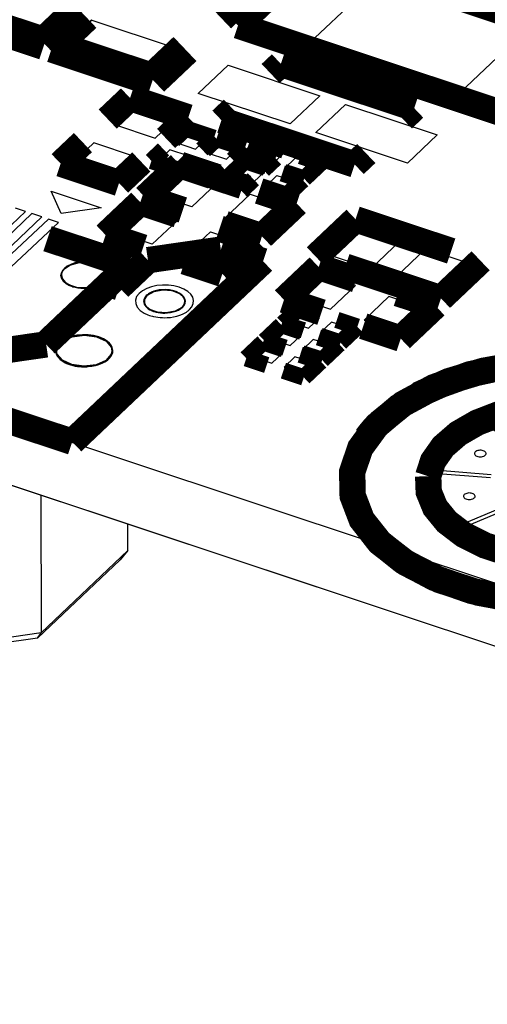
# Model space of a CAD drawing. Extents: x 0 to 1189, y 0 to 841.
# Tile 268 of 297: x 620.4 to 624.68, y 535.06 to 544.09. Entities that reach past the tile are written whole.
import ezdxf

# ---------------------------------------------------------------- set-up
doc = ezdxf.new("R2010")
doc.units = 0
doc.header["$LTSCALE"] = 65.395
doc.layers.get('0').update_dxf_attribs({"linetype": 'CONTINUOUS'})

msp = doc.modelspace()

# ---------------------------------------------------------------- linework, layer by layer
at = {"color": 7, "linetype": 'Continuous'}
for p, q in [((634.6239, 535.6352), (571.4392, 556.657)), ((634.6252, 535.0563), (571.4405, 556.0782)), ((622.5181, 544.0534), (623.154, 544.656)), ((623.6889, 544.478), (623.0531, 543.8754)), ((620.6013, 543.9468), (619.8371, 544.2011)), ((620.8284, 544.162), (620.6013, 543.9468)), ((620.8306, 543.8705), (621.0577, 544.0857)), ((621.0577, 544.0857), (621.8219, 543.8315)), ((623.0531, 543.8754), (622.5181, 544.0534)), ((624.4287, 543.4178), (625.0646, 544.0204)), ((621.5948, 543.6162), (620.8306, 543.8705)), ((621.8219, 543.8315), (621.5948, 543.6162)), ((622.033, 543.4123), (622.3055, 543.6706)), ((622.3055, 543.6706), (623.1462, 543.3909)), ((622.8737, 543.1326), (622.033, 543.4123)), ((624.9637, 543.2398), (624.4287, 543.4178)), ((623.1462, 543.3909), (622.8737, 543.1326)), ((623.1101, 543.0539), (623.3826, 543.3122)), ((623.3826, 543.3122), (624.2233, 543.0325)), ((623.9508, 542.7743), (623.1101, 543.0539)), ((624.2233, 543.0325), (623.9508, 542.7743)), ((622.5487, 542.8162), (622.6486, 542.9109)), ((622.6486, 542.9109), (622.8108, 542.857)), ((622.7109, 542.7623), (622.5487, 542.8162)), ((622.8108, 542.857), (622.7109, 542.7623)), ((622.8221, 542.7252), (622.9221, 542.8199)), ((622.9221, 542.8199), (623.0842, 542.766)), ((621.6686, 542.4752), (621.8956, 542.6904)), ((621.8956, 542.6904), (622.2013, 542.5887)), ((622.3807, 542.657), (622.4806, 542.7516)), ((622.4806, 542.7516), (622.6427, 542.6977)), ((622.6427, 542.6977), (622.5428, 542.603)), ((622.9843, 542.6713), (622.8221, 542.7252)), ((623.0842, 542.766), (622.9843, 542.6713)), ((622.5428, 542.603), (622.3807, 542.657)), ((622.6541, 542.566), (622.754, 542.6607)), ((622.754, 542.6607), (622.9162, 542.6067)), ((622.9162, 542.6067), (622.8163, 542.512)), ((620.7767, 542.3107), (620.6837, 542.5161)), ((620.6837, 542.5161), (621.1422, 542.3636)), ((622.2013, 542.5887), (621.9743, 542.3735)), ((622.8163, 542.512), (622.6541, 542.566)), ((621.9743, 542.3735), (621.6686, 542.4752)), ((622.2799, 542.2718), (622.507, 542.487)), ((622.507, 542.487), (622.8127, 542.3853)), ((621.1422, 542.3636), (620.7767, 542.3107)), ((621.3052, 542.1308), (621.5323, 542.346)), ((621.5323, 542.346), (621.838, 542.2443)), ((622.8127, 542.3853), (622.5856, 542.17)), ((621.838, 542.2443), (621.6109, 542.0291)), ((622.5856, 542.17), (622.2799, 542.2718)), ((621.9166, 541.9274), (622.1437, 542.1426)), ((622.1437, 542.1426), (622.4494, 542.0409)), ((621.6109, 542.0291), (621.3052, 542.1308)), ((622.4494, 542.0409), (622.2223, 541.8257)), ((622.2223, 541.8257), (621.9166, 541.9274)), ((621.1635, 541.6841), (621.1698, 541.6904)), ((620.9818, 541.6288), (620.9961, 541.6287)), ((621.597, 541.4287), (621.6071, 541.4238)), ((621.9456, 541.423), (621.9523, 541.429)), ((621.6119, 541.3688), (621.6234, 541.366)), ((621.8121, 541.4132), (621.8265, 541.418)), ((624.6562, 540.3897), (624.6558, 540.3897)), ((624.6562, 540.3897), (624.9699, 540.1541)), ((624.1913, 539.9303), (624.191, 539.9302)), ((624.1913, 539.9303), (624.71, 539.8889)), ((624.1976, 539.9555), (624.1978, 539.9553)), ((624.7165, 539.9139), (624.1978, 539.9553)), ((620.5889, 539.7263), (620.5916, 538.4653)), ((624.8323, 539.6188), (624.4126, 539.4417)), ((624.4395, 539.4216), (624.8593, 539.5986)), ((621.3864, 539.2185), (621.3859, 539.4611)), ((624.4122, 539.4418), (624.4126, 539.4417)), ((624.4395, 539.4216), (624.4395, 539.4213)), ((620.5916, 538.4653), (621.3864, 539.2185)), ((621.3864, 539.2185), (621.3162, 539.1348)), ((620.5585, 538.4167), (621.3162, 539.1348)), ((620.5916, 538.4653), (619.8606, 538.3596)), ((620.5585, 538.4167), (620.5916, 538.4653)), ((620.5585, 538.4167), (619.8687, 538.317))]:
    msp.add_line(p, q, dxfattribs=at)
at = {"color": 6, "linetype": 'Continuous'}
for p, q in [((599.7833, 546.6498), (623.4625, 538.7717)), ((621.1697, 541.6903), (621.1094, 541.65)), ((621.193, 541.7445), (621.1697, 541.6903)), ((621.0221, 541.6282), (620.9273, 541.6302)), ((621.1094, 541.65), (621.0221, 541.6282)), ((621.8813, 541.4479), (621.8203, 541.4147)), ((621.7397, 541.4), (621.658, 541.4063)), ((621.8203, 541.4147), (621.7397, 541.4)), ((620.9851, 540.9094), (620.8737, 540.9244)), ((621.0977, 540.9238), (620.9851, 540.9094))]:
    msp.add_line(p, q, dxfattribs=at)
at = {"color": 1, "linetype": 'Continuous'}
for p, q in [((620.5975, 543.9481), (620.8246, 544.1633)), ((621.0538, 544.087), (620.8268, 543.8718)), ((621.0577, 544.0857), (621.0538, 544.087)), ((620.8268, 543.8718), (620.8306, 543.8705)), ((621.591, 543.6175), (621.8181, 543.8327)), ((621.4381, 543.3024), (621.2564, 543.1303)), ((621.8202, 543.1753), (621.4381, 543.3024)), ((621.6385, 543.0031), (621.8202, 543.1753)), ((621.2564, 543.1303), (621.6385, 543.0031)), ((621.9355, 543.0497), (621.8391, 542.9584)), ((622.1036, 542.9938), (621.9355, 543.0497)), ((621.0748, 542.9581), (620.8931, 542.7859)), ((621.4569, 542.831), (621.0748, 542.9581)), ((621.8391, 542.9584), (622.0073, 542.9024)), ((622.0073, 542.9024), (622.1036, 542.9938)), ((622.2183, 542.9556), (622.1219, 542.8643)), ((622.3864, 542.8997), (622.2183, 542.9556)), ((621.773, 542.8957), (621.6766, 542.8044)), ((621.9411, 542.8398), (621.773, 542.8957)), ((622.1219, 542.8643), (622.29, 542.8084)), ((622.29, 542.8084), (622.3864, 542.8997)), ((620.8931, 542.7859), (621.2752, 542.6588)), ((621.2752, 542.6588), (621.4569, 542.831)), ((621.6766, 542.8044), (621.8448, 542.7484)), ((621.8448, 542.7484), (621.9411, 542.8398)), ((622.0558, 542.8016), (621.9594, 542.7103)), ((622.2239, 542.7457), (622.0558, 542.8016)), ((622.4989, 542.8623), (622.4025, 542.7709)), ((622.667, 542.8063), (622.4989, 542.8623)), ((622.5706, 542.715), (622.667, 542.8063)), ((621.9594, 542.7103), (622.1275, 542.6543)), ((622.1275, 542.6543), (622.2239, 542.7457)), ((622.3364, 542.7083), (622.24, 542.6169)), ((622.5045, 542.6523), (622.3364, 542.7083)), ((622.4025, 542.7709), (622.5706, 542.715)), ((622.24, 542.6169), (622.4081, 542.561)), ((622.4081, 542.561), (622.5045, 542.6523)), ((620.0178, 541.9206), (620.4493, 542.3295)), ((620.4493, 542.3295), (620.3576, 542.36)), ((620.508, 542.3099), (620.0766, 541.901)), ((620.1683, 541.8705), (620.5998, 542.2794)), ((620.6584, 542.2599), (620.227, 541.851)), ((620.5998, 542.2794), (620.508, 542.3099)), ((620.7502, 542.2294), (620.6584, 542.2599)), ((620.3187, 541.8205), (620.7502, 542.2294)), ((623.5049, 542.1899), (623.2324, 541.9316)), ((623.887, 542.0627), (623.5049, 542.1899)), ((623.6145, 541.8045), (623.887, 542.0627)), ((624.1162, 541.9865), (623.8437, 541.7282)), ((624.4984, 541.8593), (624.1162, 541.9865)), ((623.2324, 541.9316), (623.6145, 541.8045)), ((624.2259, 541.6011), (624.4984, 541.8593)), ((623.1673, 541.7519), (622.9402, 541.5367)), ((623.473, 541.6502), (623.1673, 541.7519)), ((623.8437, 541.7282), (624.2259, 541.6011)), ((623.2459, 541.4349), (623.473, 541.6502)), ((622.9402, 541.5367), (623.2459, 541.4349)), ((623.7787, 541.5485), (623.5516, 541.3332)), ((624.0844, 541.4468), (623.7787, 541.5485)), ((623.8573, 541.2315), (624.0844, 541.4468)), ((622.9815, 541.4066), (622.8815, 541.3119)), ((623.1436, 541.3527), (622.9815, 541.4066)), ((623.0437, 541.258), (623.1436, 541.3527)), ((623.5516, 541.3332), (623.8573, 541.2315)), ((622.8134, 541.2474), (622.7135, 541.1527)), ((622.9756, 541.1934), (622.8134, 541.2474)), ((622.8815, 541.3119), (623.0437, 541.258)), ((623.2549, 541.3157), (623.155, 541.221)), ((623.4171, 541.2617), (623.2549, 541.3157)), ((623.3172, 541.167), (623.4171, 541.2617)), ((622.7135, 541.1527), (622.8757, 541.0987)), ((622.8757, 541.0987), (622.9756, 541.1934)), ((623.0869, 541.1564), (622.9869, 541.0617)), ((623.249, 541.1024), (623.0869, 541.1564)), ((623.155, 541.221), (623.3172, 541.167)), ((622.6454, 541.0881), (622.5455, 540.9934)), ((622.8076, 541.0342), (622.6454, 541.0881)), ((622.9869, 541.0617), (623.1491, 541.0077)), ((623.1491, 541.0077), (623.249, 541.1024)), ((622.5455, 540.9934), (622.7076, 540.9395)), ((622.7076, 540.9395), (622.8076, 541.0342)), ((622.9188, 540.9971), (622.8189, 540.9024)), ((623.081, 540.9432), (622.9188, 540.9971)), ((622.8189, 540.9024), (622.9811, 540.8485)), ((622.9811, 540.8485), (623.081, 540.9432))]:
    msp.add_line(p, q, dxfattribs=at)
at = {"color": 7, "linetype": 'Continuous'}
for points, const_width in [([(623.123, 544.7245), (622.3963, 544.0358)], 0.2416), ([(625.7214, 543.86), (623.123, 544.7245)], 0.2416), ([(622.226, 544.1215), (622.5212, 544.4013)], 0.302), ([(622.5251, 544.4), (622.2299, 544.1203)], 0.302), ([(620.8777, 540.2163), (608.5812, 544.3074)], 0.2416), ([(619.7062, 544.1748), (620.6232, 543.8697)], 0.302), ([(620.9146, 544.1508), (620.6194, 543.871)], 0.302), ([(620.6232, 543.8697), (620.9184, 544.1495)], 0.302), ([(620.6958, 543.8456), (620.991, 544.1253)], 0.302), ([(620.9949, 544.1241), (620.6997, 543.8443)], 0.302), ([(622.3963, 544.0358), (624.9947, 543.1713)], 0.2416), ([(620.6997, 543.8443), (620.6958, 543.8456)], 0.302), ([(620.6997, 543.8443), (621.6167, 543.5392)], 0.302), ([(621.9081, 543.8202), (621.6129, 543.5404)], 0.302), ([(621.6167, 543.5392), (621.9119, 543.8189)], 0.302), ([(622.79, 543.684), (622.6962, 543.5951)], 0.2416), ([(624.0116, 543.2776), (622.79, 543.684)], 0.2416), ([(621.2027, 543.1772), (621.4071, 543.3709)], 0.2416), ([(621.4071, 543.3709), (621.942, 543.1929)], 0.2416), ([(622.3511, 543.268), (622.2447, 543.1672)], 0.2416), ([(623.907, 543.1785), (624.0116, 543.2776)], 0.2416), ([(621.942, 543.1929), (621.7377, 542.9992)], 0.2416), ([(622.2447, 543.1672), (623.4662, 542.7608)], 0.2416), ([(621.8056, 542.9853), (621.9169, 543.0908)], 0.151), ([(621.9169, 543.0908), (622.1767, 543.0043)], 0.151), ([(620.9756, 542.962), (620.7713, 542.7683)], 0.2416), ([(622.1767, 543.0043), (622.0655, 542.8989)], 0.151), ([(622.0884, 542.8913), (622.1997, 542.9967)], 0.151), ([(622.1997, 542.9967), (622.4595, 542.9103)], 0.151), ([(621.6035, 542.7938), (621.7148, 542.8992)], 0.151), ([(622.4595, 542.9103), (622.3482, 542.8048)], 0.151), ([(622.369, 542.7979), (622.4803, 542.9033)], 0.151), ([(622.63, 542.952), (622.4756, 542.8056)], 0.151), ([(622.4803, 542.9033), (622.7401, 542.8169)], 0.151), ([(622.8172, 542.8897), (622.63, 542.952)], 0.151), ([(623.4662, 542.7608), (623.5726, 542.8616)], 0.2416), ([(620.7713, 542.7683), (621.3062, 542.5903)], 0.2416), ([(621.3062, 542.5903), (621.5106, 542.784)], 0.2416), ([(621.5467, 542.4575), (621.8646, 542.7588)], 0.2416), ([(621.8634, 542.7073), (621.6035, 542.7938)], 0.151), ([(621.8646, 542.7588), (622.2085, 542.6444)], 0.2416), ([(621.9746, 542.8128), (621.8634, 542.7073)], 0.151), ([(621.8863, 542.6997), (621.9976, 542.8052)], 0.151), ([(622.462, 542.7927), (622.3075, 542.6464)], 0.151), ([(622.6492, 542.7304), (622.462, 542.7927)], 0.151), ([(622.4756, 542.8056), (622.6628, 542.7433)], 0.151), ([(622.7401, 542.8169), (622.6289, 542.7114)], 0.151), ([(623.1573, 542.7765), (622.9701, 542.8388)], 0.151), ([(622.1461, 542.6133), (621.8863, 542.6997)], 0.151), ([(622.2574, 542.7187), (622.1461, 542.6133)], 0.151), ([(622.1669, 542.6063), (622.2782, 542.7118)], 0.151), ([(623.0029, 542.6302), (623.1573, 542.7765)], 0.151), ([(622.3075, 542.6464), (622.4948, 542.5841)], 0.151), ([(622.538, 542.6254), (622.4268, 542.5199)], 0.151), ([(622.9893, 542.6173), (622.802, 542.6796)], 0.151), ([(622.8157, 542.6925), (623.0029, 542.6302)], 0.151), ([(622.8349, 542.4709), (622.9893, 542.6173)], 0.151), ([(622.4268, 542.5199), (622.1669, 542.6063)], 0.151), ([(622.9346, 542.4029), (622.5907, 542.5173)], 0.2416), ([(622.6476, 542.5332), (622.8349, 542.4709)], 0.151), ([(621.1834, 542.1132), (621.5013, 542.4145)], 0.2416), ([(621.5013, 542.4145), (621.8452, 542.3001)], 0.2416), ([(621.8906, 542.3431), (621.5467, 542.4575)], 0.2416), ([(622.6166, 542.1016), (622.9346, 542.4029)], 0.2416), ([(622.2727, 542.216), (622.6166, 542.1016)], 0.2416), ([(623.4738, 542.2583), (623.1105, 541.914)], 0.2416), ([(624.3506, 541.9667), (623.4738, 542.2583)], 0.2416), ([(621.5273, 541.9988), (621.1834, 542.1132)], 0.2416), ([(622.5712, 542.0585), (622.2273, 542.173)], 0.2416), ([(621.392, 541.8339), (620.6508, 542.0805)], 0.2416), ([(622.2533, 541.7572), (622.5712, 542.0585)], 0.2416), ([(622.2393, 541.9797), (621.5712, 541.8831)], 0.2416), ([(622.2513, 541.9757), (622.2393, 541.9797)], 0.2416), ([(622.2572, 541.9965), (622.6265, 541.8737)], 0.2416), ([(622.6265, 541.8737), (620.8777, 540.2163)], 0.2416), ([(621.5712, 541.8831), (621.3078, 541.6335)], 0.2416), ([(621.9094, 541.8716), (622.2533, 541.7572)], 0.2416), ([(624.2569, 541.5326), (624.6202, 541.877)], 0.2416), ([(620.6335, 541.1151), (621.392, 541.8339)], 0.2416), ([(622.8184, 541.519), (623.1363, 541.8203)], 0.2416), ([(623.1363, 541.8203), (623.4802, 541.7059)], 0.2416), ([(623.3801, 541.8243), (624.2569, 541.5326)], 0.2416), ([(621.3078, 541.6335), (621.26, 541.6495)], 0.2416), ([(624.2062, 541.4644), (623.8623, 541.5788)], 0.2416), ([(623.1623, 541.4046), (622.8184, 541.519)], 0.2416), ([(622.8084, 541.3014), (622.9629, 541.4477)], 0.151), ([(622.9629, 541.4477), (623.1501, 541.3854)], 0.151), ([(623.8883, 541.1631), (624.2062, 541.4644)], 0.2416), ([(622.6404, 541.1421), (622.7948, 541.2885)], 0.151), ([(622.7948, 541.2885), (622.9821, 541.2262)], 0.151), ([(622.9957, 541.2391), (622.8084, 541.3014)], 0.151), ([(623.3029, 541.3346), (623.4902, 541.2723)], 0.151), ([(623.4902, 541.2723), (623.3358, 541.1259)], 0.151), ([(623.5444, 541.2775), (623.8883, 541.1631)], 0.2416), ([(623.1349, 541.1753), (623.3221, 541.113)], 0.151), ([(623.3358, 541.1259), (623.1485, 541.1882)], 0.151), ([(619.8166, 540.9914), (620.639, 541.1104)], 0.2416), ([(622.4724, 540.9828), (622.6268, 541.1292)], 0.151), ([(622.6268, 541.1292), (622.814, 541.0669)], 0.151), ([(622.8276, 541.0798), (622.6404, 541.1421)], 0.151), ([(623.3221, 541.113), (623.1677, 540.9667)], 0.151), ([(622.6596, 540.9206), (622.4724, 540.9828)], 0.151), ([(622.9669, 541.016), (623.1541, 540.9538)], 0.151), ([(623.1677, 540.9667), (622.9805, 541.029)], 0.151), ([(627.1044, 539.2817), (627.2679, 539.478), (627.3615, 539.6921), (627.3781, 539.9123), (627.3169, 540.1299), (627.1835, 540.3328), (626.9783, 540.5203), (626.7111, 540.6811), (626.3925, 540.809), (626.0416, 540.8977), (625.6598, 540.9468), (625.2681, 540.9524), (624.8819, 540.9144), (624.5226, 540.836), (624.1916, 540.7175), (623.9086, 540.5646), (623.6841, 540.3826)], 0.2416), ([(626.0514, 540.8958), (625.7042, 540.9434), (625.3472, 540.9548), (624.9922, 540.9299), (624.6446, 540.8678), (624.3287, 540.773), (624.0437, 540.6452)], 0.2416), ([(623.1541, 540.9538), (622.9997, 540.8074)], 0.151), ([(622.9997, 540.8074), (622.8124, 540.8697)], 0.151), ([(623.8834, 540.5476), (623.666, 540.3639), (623.5174, 540.1598), (623.4428, 539.9394), (623.4477, 539.7191), (623.5299, 539.5037), (623.6897, 539.2985), (623.9151, 539.1185), (624.1995, 538.9673), (624.5377, 538.849), (624.9048, 538.7724), (625.2918, 538.7382), (625.6902, 538.7483), (626.0706, 538.8018), (626.4249, 538.8966), (626.7449, 539.0318)], 0.2416), ([(626.6744, 539.7737), (626.6759, 539.9134), (626.6278, 540.0529), (626.5317, 540.1843), (626.394, 540.3004), (626.2154, 540.4007), (626.0049, 540.4792), (625.7751, 540.5319), (625.527, 540.5588), (625.2741, 540.5576), (625.0308, 540.529), (624.798, 540.4732), (624.5893, 540.3927), (624.4156, 540.2925), (624.2778, 540.1731), (624.1845, 540.0408), (624.1396, 539.9014)], 0.2416), ([(623.6841, 540.3826), (623.6644, 540.3622), (623.6454, 540.3415), (623.6273, 540.3206), (623.6099, 540.2995), (623.5933, 540.2782), (623.5754, 540.2537)], 0.2416), ([(624.1396, 539.9014), (624.145, 539.7568), (624.2035, 539.6135), (624.3106, 539.4821), (624.4655, 539.3637), (624.6603, 539.2658), (624.8862, 539.1924)], 0.2416), ([(623.4468, 539.7238), (623.5317, 539.5009), (623.6992, 539.2892), (623.9369, 539.1047), (624.2423, 538.9493), (624.5987, 538.833), (624.9837, 538.7619), (625.3936, 538.7365), (625.8041, 538.7596), (626.191, 538.8287), (626.5504, 538.943), (626.8553, 539.0939), (627.1044, 539.2817)], 0.2416)]:
    msp.add_lwpolyline(points, dxfattribs=dict(at, const_width=const_width))
at = {"color": 6, "linetype": 'Continuous'}
for points in [[(620.7731, 541.7438), (620.7964, 541.798), (620.8567, 541.8383), (620.944, 541.8601)], [(620.944, 541.8601), (621.0388, 541.8581), (621.1204, 541.8336), (621.1752, 541.7921), (621.193, 541.7445)], [(620.9273, 541.6302), (620.8456, 541.6546), (620.7909, 541.6962), (620.7731, 541.7438)], [(621.6279, 541.5951), (621.7088, 541.6098), (621.7913, 541.6033), (621.8598, 541.5776), (621.9019, 541.5381), (621.9113, 541.5052)], [(621.5369, 541.5046), (621.5383, 541.5176), (621.5668, 541.5617), (621.6279, 541.5951)], [(621.658, 541.4063), (621.5894, 541.4316), (621.5463, 541.4716), (621.5369, 541.5046)], [(621.9113, 541.5052), (621.9099, 541.492), (621.8813, 541.4479)], [(620.7341, 541.0516), (620.7404, 541.0842), (620.789, 541.1407), (620.8773, 541.1805), (620.9898, 541.1948)], [(620.9898, 541.1948), (621.1012, 541.1798), (621.1877, 541.14), (621.2351, 541.0835), (621.2409, 541.0527)], [(620.8737, 540.9244), (620.7872, 540.9642), (620.7398, 541.0208), (620.7341, 541.0516)], [(621.2409, 541.0527), (621.2346, 541.02), (621.186, 540.9635), (621.0977, 540.9238)]]:
    msp.add_lwpolyline(points, dxfattribs=at)
at = {"color": 7, "linetype": 'Continuous'}
for points in [[(620.8025, 541.8042), (620.7879, 541.7875), (620.7782, 541.7698), (620.7734, 541.7511), (620.774, 541.7325), (620.7799, 541.7139), (620.791, 541.6961)], [(620.8069, 541.8072), (620.7923, 541.7893), (620.7831, 541.7703), (620.7795, 541.7504), (620.7818, 541.7307), (620.7897, 541.7116), (620.8035, 541.693)], [(621.1222, 541.8327), (621.0846, 541.8476), (621.042, 541.8575), (620.9967, 541.862), (620.9506, 541.8608), (620.9061, 541.8539), (620.8654, 541.8418), (620.8303, 541.8249), (620.8025, 541.8042)], [(621.1435, 541.8338), (621.1101, 541.8491), (621.0712, 541.8604), (621.0296, 541.8669), (620.9859, 541.8686), (620.9424, 541.8652), (620.9018, 541.857), (620.8642, 541.8442), (620.8321, 541.8273), (620.8069, 541.8072)], [(621.193, 541.7444), (621.191, 541.7609), (621.1849, 541.777), (621.1746, 541.7928), (621.1607, 541.8073), (621.143, 541.8209), (621.1222, 541.8327)], [(621.1931, 541.7076), (621.2034, 541.7295), (621.2061, 541.752), (621.2012, 541.7748), (621.1889, 541.7963), (621.1696, 541.8161), (621.1435, 541.8338)], [(620.791, 541.6961), (620.7928, 541.6939), (620.795, 541.6913), (620.797, 541.6891), (620.7994, 541.6865), (620.8016, 541.6844), (620.8043, 541.6819)], [(620.8035, 541.693), (620.8109, 541.6857), (620.8191, 541.6788), (620.8281, 541.6721), (620.8385, 541.6656), (620.8492, 541.6597), (620.861, 541.6541)], [(621.1698, 541.6904), (621.1766, 541.6987), (621.1825, 541.7075), (621.1869, 541.7163), (621.1903, 541.7256), (621.1923, 541.735), (621.193, 541.7444)], [(621.1763, 541.6876), (621.1792, 541.6905), (621.1824, 541.6939), (621.1854, 541.6972), (621.1882, 541.7007), (621.1908, 541.7041), (621.1931, 541.7076)], [(620.8043, 541.6819), (620.8099, 541.677), (620.8164, 541.672), (620.8228, 541.6676), (620.8302, 541.663), (620.8374, 541.6589), (620.8458, 541.6546)], [(620.8458, 541.6546), (620.8486, 541.6532), (620.8514, 541.6519), (620.8549, 541.6504), (620.8578, 541.6492), (620.8614, 541.6477), (620.8646, 541.6464)], [(620.861, 541.6541), (620.8786, 541.6471), (620.8974, 541.6412), (620.9172, 541.6363), (620.9385, 541.6325), (620.9596, 541.6301), (620.9818, 541.6288)], [(620.8646, 541.6464), (620.8739, 541.6431), (620.8841, 541.6398), (620.8945, 541.6369), (620.9053, 541.6343), (620.9163, 541.6321), (620.9274, 541.6302)], [(620.9274, 541.6302), (620.9374, 541.6288), (620.9475, 541.6277), (620.9576, 541.6269), (620.9678, 541.6263), (620.9781, 541.6261), (620.9892, 541.6261)], [(620.9892, 541.6261), (620.9943, 541.6262), (620.9994, 541.6264), (621.0052, 541.6267), (621.0103, 541.6271), (621.0161, 541.6276), (621.0218, 541.6281)], [(620.9961, 541.6287), (621.002, 541.6288), (621.008, 541.629), (621.0139, 541.6293), (621.0206, 541.6297), (621.0265, 541.6302), (621.033, 541.6309)], [(621.0218, 541.6281), (621.0375, 541.6302), (621.0529, 541.6329), (621.0679, 541.6363), (621.0824, 541.6403), (621.0963, 541.6449), (621.1096, 541.6501)], [(621.033, 541.6309), (621.0617, 541.6352), (621.0892, 541.6417), (621.1153, 541.6506), (621.1385, 541.6612), (621.1587, 541.6734), (621.1763, 541.6876)], [(621.1096, 541.6501), (621.1198, 541.6548), (621.1301, 541.6601), (621.1392, 541.6654), (621.1482, 541.6715), (621.156, 541.6774), (621.1635, 541.6841)], [(621.9362, 541.5957), (621.901, 541.6172), (621.8582, 541.6347), (621.8101, 541.6471), (621.7585, 541.6539), (621.7056, 541.6549), (621.6533, 541.6499), (621.6046, 541.6395), (621.5597, 541.6236), (621.5213, 541.6031), (621.4906, 541.5785)], [(621.7554, 541.6112), (621.7288, 541.6127), (621.7015, 541.612), (621.6753, 541.6093), (621.6494, 541.6043), (621.625, 541.5974), (621.6028, 541.5886)], [(621.7497, 541.6082), (621.7239, 541.6092), (621.6981, 541.6081), (621.6727, 541.605), (621.6484, 541.6), (621.6256, 541.5931), (621.6047, 541.5845)], [(621.8222, 541.5936), (621.811, 541.5972), (621.7993, 541.6003), (621.7873, 541.603), (621.775, 541.6053), (621.7624, 541.607), (621.7497, 541.6082)], [(621.8302, 541.5944), (621.8189, 541.5984), (621.8071, 541.6019), (621.7949, 541.6049), (621.7818, 541.6076), (621.7689, 541.6096), (621.7554, 541.6112)], [(621.4906, 541.5785), (621.4679, 541.5486), (621.4571, 541.5163), (621.4589, 541.4839), (621.4734, 541.452), (621.4999, 541.4227), (621.537, 541.3975)], [(621.5564, 541.5577), (621.5463, 541.5459), (621.5387, 541.5335), (621.5338, 541.5202), (621.5319, 541.5072), (621.5329, 541.494), (621.5369, 541.4806)], [(621.5647, 541.5579), (621.5559, 541.5486), (621.5489, 541.5388), (621.5435, 541.5283), (621.5401, 541.5179), (621.5387, 541.5074), (621.5392, 541.4963)], [(621.6028, 541.5886), (621.5937, 541.5842), (621.5851, 541.5795), (621.5771, 541.5744), (621.5696, 541.5691), (621.5628, 541.5636), (621.5564, 541.5577)], [(621.6047, 541.5845), (621.597, 541.5806), (621.5896, 541.5765), (621.5827, 541.5722), (621.5762, 541.5676), (621.5702, 541.5629), (621.5647, 541.5579)], [(621.9069, 541.4874), (621.9096, 541.5077), (621.905, 541.5282), (621.8936, 541.5475), (621.8754, 541.5655), (621.8516, 541.5808), (621.8222, 541.5936)], [(621.9114, 541.4874), (621.9141, 541.5076), (621.9099, 541.5281), (621.8991, 541.5474), (621.8816, 541.5655), (621.8584, 541.5813), (621.8302, 541.5944)], [(621.9523, 541.429), (621.9744, 541.4555), (621.9869, 541.4839), (621.9893, 541.5137), (621.9815, 541.5426), (621.9638, 541.5701), (621.9362, 541.5957)], [(621.5369, 541.4806), (621.5428, 541.4691), (621.5511, 541.458), (621.5615, 541.4476), (621.5743, 541.4375), (621.5886, 541.4286), (621.6049, 541.4206)], [(621.5392, 541.4963), (621.5396, 541.4938), (621.5402, 541.4909), (621.5409, 541.4884), (621.5418, 541.4855), (621.5426, 541.483), (621.5439, 541.48)], [(621.5439, 541.48), (621.5448, 541.4779), (621.5459, 541.4758), (621.547, 541.4737), (621.5482, 541.4716), (621.5494, 541.4696), (621.551, 541.4672)], [(621.551, 541.4672), (621.555, 541.4618), (621.5598, 541.4563), (621.5652, 541.4509), (621.5711, 541.4457), (621.5776, 541.4407), (621.5848, 541.4358)], [(621.5848, 541.4358), (621.5865, 541.4347), (621.5887, 541.4334), (621.5905, 541.4323), (621.5928, 541.431), (621.5946, 541.43), (621.597, 541.4287)], [(621.6049, 541.4206), (621.6081, 541.4192), (621.6118, 541.4177), (621.6157, 541.4162), (621.6196, 541.4147), (621.623, 541.4135), (621.6273, 541.4121)], [(621.6071, 541.4238), (621.6096, 541.4227), (621.6127, 541.4213), (621.6158, 541.42), (621.619, 541.4188), (621.6222, 541.4176), (621.626, 541.4162)], [(621.7491, 541.3988), (621.7765, 541.4021), (621.8033, 541.4078), (621.8284, 541.4157), (621.851, 541.4256), (621.8708, 541.4373), (621.8873, 541.4506)], [(621.8265, 541.418), (621.8355, 541.4216), (621.8446, 541.4257), (621.8527, 541.4299), (621.8609, 541.4346), (621.868, 541.4393), (621.8753, 541.4446)], [(621.8753, 541.4446), (621.8764, 541.4455), (621.8778, 541.4467), (621.8793, 541.4479), (621.8807, 541.4492), (621.882, 541.4504), (621.8836, 541.4518)], [(621.8836, 541.4518), (621.8889, 541.4572), (621.8937, 541.4628), (621.8981, 541.4689), (621.9016, 541.4748), (621.9046, 541.4811), (621.9069, 541.4874)], [(621.8873, 541.4506), (621.8928, 541.4562), (621.898, 541.4623), (621.9022, 541.4682), (621.9061, 541.4746), (621.909, 541.4808), (621.9114, 541.4874)], [(621.9116, 541.3995), (621.9174, 541.4029), (621.9237, 541.4068), (621.9291, 541.4104), (621.9349, 541.4145), (621.9404, 541.4187), (621.9456, 541.423)], [(621.537, 541.3975), (621.548, 541.3918), (621.5595, 541.3865), (621.5715, 541.3816), (621.5848, 541.3768), (621.5978, 541.3727), (621.6119, 541.3688)], [(621.6234, 541.366), (621.6427, 541.3621), (621.6634, 541.359), (621.6835, 541.3569), (621.7048, 541.3556), (621.7252, 541.3553), (621.7469, 541.3559)], [(621.626, 541.4162), (621.6299, 541.4149), (621.6338, 541.4136), (621.6378, 541.4124), (621.6419, 541.4113), (621.646, 541.4102), (621.6503, 541.4091)], [(621.6273, 541.4121), (621.6457, 541.4068), (621.6657, 541.4026), (621.6857, 541.3998), (621.7069, 541.3981), (621.7275, 541.3978), (621.7491, 541.3988)], [(621.6503, 541.4091), (621.6527, 541.4085), (621.6557, 541.4078), (621.6581, 541.4073), (621.6611, 541.4067), (621.6636, 541.4062), (621.6668, 541.4056)], [(621.6668, 541.4056), (621.6768, 541.404), (621.6875, 541.4026), (621.6984, 541.4015), (621.7086, 541.4009), (621.7196, 541.4006), (621.7309, 541.4007)], [(621.7309, 541.4007), (621.7341, 541.4007), (621.738, 541.4009), (621.7412, 541.401), (621.7451, 541.4013), (621.7489, 541.4015), (621.7527, 541.4019)], [(621.7469, 541.3559), (621.7773, 541.3585), (621.8069, 541.363), (621.8355, 541.3694), (621.8625, 541.3776), (621.8885, 541.3879), (621.9116, 541.3995)], [(621.7527, 541.4019), (621.7629, 541.4029), (621.773, 541.4043), (621.7829, 541.406), (621.7926, 541.4081), (621.8022, 541.4104), (621.8121, 541.4132)], [(621.1971, 541.1411), (621.1625, 541.1622), (621.1204, 541.1794), (621.0731, 541.1916), (621.0224, 541.1983), (620.9703, 541.1993), (620.919, 541.1944), (620.8711, 541.1841), (620.8269, 541.1685), (620.7891, 541.1483), (620.7589, 541.1241)], [(621.1864, 541.1426), (621.148, 541.1641), (621.1024, 541.1806), (621.0507, 541.1914), (620.997, 541.1957), (620.9428, 541.1935), (620.8898, 541.1847), (620.8421, 541.1701), (620.801, 541.1501), (620.7678, 541.1252)], [(620.7589, 541.1241), (620.7446, 541.1074), (620.7339, 541.0893), (620.7274, 541.0706), (620.7252, 541.0522), (620.7273, 541.0332), (620.7337, 541.0145)], [(620.7678, 541.1252), (620.755, 541.1114), (620.7449, 541.0969), (620.7377, 541.0819), (620.7334, 541.0666), (620.732, 541.051), (620.7337, 541.0352)], [(621.2413, 541.0358), (621.243, 541.0543), (621.2403, 541.0733), (621.2332, 541.0919), (621.2217, 541.1098), (621.2062, 541.1267), (621.1864, 541.1426)], [(621.2413, 541.0154), (621.2482, 541.0367), (621.2495, 541.0588), (621.2449, 541.0807), (621.2345, 541.102), (621.2185, 541.1222), (621.1971, 541.1411)], [(620.7337, 541.0352), (620.7364, 541.0252), (620.7405, 541.015), (620.746, 541.0049), (620.7527, 540.9951), (620.7607, 540.9856), (620.7701, 540.9763)], [(620.7337, 541.0145), (620.7376, 541.0071), (620.7421, 540.9998), (620.7472, 540.9926), (620.7531, 540.9856), (620.76, 540.9784), (620.7673, 540.9717)], [(620.7673, 540.9717), (620.775, 540.9654), (620.7839, 540.9588), (620.7935, 540.9526), (620.8036, 540.9467), (620.8137, 540.9414), (620.8254, 540.9359)], [(620.7701, 540.9763), (620.7764, 540.9709), (620.7837, 540.9652), (620.7914, 540.9597), (620.7997, 540.9544), (620.8083, 540.9494), (620.8181, 540.9443)], [(621.0269, 540.9102), (621.0625, 540.9149), (621.0974, 540.9226), (621.1299, 540.933), (621.1594, 540.9461), (621.1851, 540.9614), (621.2071, 540.979)], [(621.1993, 540.9655), (621.2014, 540.9671), (621.204, 540.9693), (621.2061, 540.971), (621.2086, 540.9731), (621.2105, 540.9749), (621.2129, 540.9771)], [(621.2071, 540.979), (621.2157, 540.9878), (621.2232, 540.997), (621.2295, 541.0064), (621.2346, 541.016), (621.2385, 541.0258), (621.2413, 541.0358)], [(621.2129, 540.9771), (621.2188, 540.9829), (621.2242, 540.9889), (621.2294, 540.9955), (621.2337, 541.0017), (621.2378, 541.0086), (621.2413, 541.0154)], [(620.8181, 540.9443), (620.8369, 540.9358), (620.8577, 540.9282), (620.8798, 540.9217), (620.903, 540.9164), (620.9269, 540.9125), (620.9523, 540.9098)], [(620.8254, 540.9359), (620.8433, 540.9287), (620.8629, 540.9222), (620.8835, 540.9166), (620.9049, 540.912), (620.9269, 540.9085), (620.9492, 540.9062)], [(620.9492, 540.9062), (620.961, 540.9054), (620.9738, 540.9048), (620.9857, 540.9046), (620.9985, 540.9048), (621.0104, 540.9052), (621.0233, 540.9061)], [(620.9523, 540.9098), (620.9638, 540.909), (620.9762, 540.9086), (620.9887, 540.9084), (621.0012, 540.9087), (621.0137, 540.9092), (621.0269, 540.9102)], [(621.0233, 540.9061), (621.0574, 540.9101), (621.0902, 540.9166), (621.122, 540.9257), (621.1506, 540.9369), (621.1763, 540.95), (621.1993, 540.9655)], [(624.6558, 540.3897), (624.5433, 540.3339), (624.4411, 540.2689), (624.3542, 540.1973), (624.2855, 540.1223), (624.2324, 540.0409), (624.1976, 539.9555)], [(624.5709, 540.1238), (624.5665, 540.1181), (624.5643, 540.112), (624.5644, 540.1058), (624.5667, 540.0997), (624.5712, 540.0941), (624.5778, 540.089), (624.5859, 540.0849), (624.5955, 540.0818), (624.606, 540.0798), (624.617, 540.0792), (624.6281, 540.0798), (624.6386, 540.0817), (624.6483, 540.0848), (624.6565, 540.0888), (624.6632, 540.0939)], [(624.6632, 540.0939), (624.6677, 540.0992), (624.6702, 540.105), (624.6706, 540.1109), (624.669, 540.1167), (624.6654, 540.1223), (624.6598, 540.1274), (624.6527, 540.1317), (624.6441, 540.1351), (624.6345, 540.1376), (624.6244, 540.1389), (624.6138, 540.1391), (624.6033, 540.1381), (624.5936, 540.136), (624.5846, 540.1328), (624.577, 540.1287), (624.5709, 540.1238)], [(624.191, 539.9302), (624.1815, 539.8461), (624.1907, 539.7596), (624.2192, 539.6745), (624.2648, 539.5944), (624.3295, 539.5158), (624.4122, 539.4418)], [(624.4701, 539.7317), (624.4658, 539.726), (624.4635, 539.7199), (624.4636, 539.7137), (624.466, 539.7076), (624.4704, 539.702), (624.477, 539.6969), (624.4851, 539.6928), (624.4948, 539.6897), (624.5052, 539.6877), (624.5163, 539.6871), (624.5274, 539.6877), (624.5378, 539.6896), (624.5475, 539.6927), (624.5558, 539.6967), (624.5625, 539.7018)], [(624.5625, 539.7018), (624.5669, 539.7071), (624.5694, 539.7129), (624.5699, 539.7188), (624.5683, 539.7246), (624.5646, 539.7302), (624.5591, 539.7353), (624.552, 539.7396), (624.5434, 539.743), (624.5337, 539.7455), (624.5236, 539.7468), (624.513, 539.747), (624.5026, 539.746), (624.4928, 539.7439), (624.4839, 539.7407), (624.4762, 539.7366), (624.4701, 539.7317)], [(624.4395, 539.4213), (624.5384, 539.3583), (624.6537, 539.3009), (624.7809, 539.2522), (624.9141, 539.2139), (625.0587, 539.1842), (625.2105, 539.1648)]]:
    msp.add_lwpolyline(points, dxfattribs=at)

doc.saveas('drawing.dxf')
